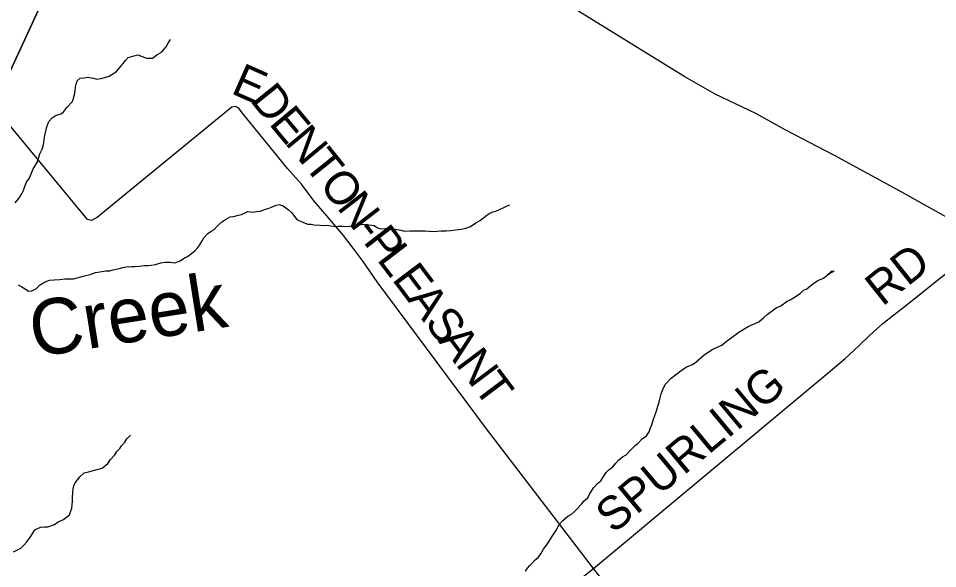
# Model space of a CAD drawing. Extents: x 1310247 to 1664935, y 235267 to 584339.
# Drawn here: x 1520627 to 1528906, y 453747 to 458702 of the extents above; entities that cross this region are included whole.
import ezdxf

# ---------------------------------------------------------------- set-up
doc = ezdxf.new("R2010")
doc.units = 0
for name, color, linetype in [('GM_X_County_Road', 7, 'Continuous'), ('GM_X_County_Road_Text', 7, 'Continuous'), ('GM_X_Minor_River', 7, 'Continuous'), ('GM_X_Minor_River_Text', 7, 'Continuous'), ('GM_X_Township', 7, 'Continuous')]:
    doc.layers.add(name, color=color, linetype=linetype)

msp = doc.modelspace()

# ---------------------------------------------------------------- linework, layer by layer
at = {"layer": 'GM_X_County_Road'}
for points in [[(1529354.3, 456703.4), (1528584.6, 457138.2), (1527975.8, 457467.2), (1527533.9, 457697.9), (1527268.7, 457845.2), (1526901, 458019.8), (1526628.9, 458175.9), (1524907.1, 459239.7), (1523240.2, 460133.3), (1522771.3, 460452.4), (1522668.3, 460514.4), (1522609.1, 460578.6), (1522548.9, 460653), (1522468, 460791.3), (1522067.2, 461338.3), (1522039, 461388.1)], [(1527933.4, 451067.9), (1525805.7, 453748.2), (1524844, 455006.9), (1523858.2, 456328.6), (1523731.3, 456511.3), (1523631.7, 456643.7), (1523554, 456746.5), (1523470.9, 456846.1), (1523405.2, 456922.7), (1523291.4, 457057.3), (1523176.5, 457210.4), (1523051.8, 457350.5), (1522684.2, 457799.1), (1522643.7, 457852.7), (1522612, 457894.3), (1522583.5, 457908.5), (1522550.7, 457903), (1522500.8, 457863), (1521423.2, 456980.5), (1521336, 456909.4), (1521286.7, 456881.9), (1521250, 456889.9), (1521206.5, 456940.4), (1520465.8, 457838.2)], [(1525805.7, 453748.2), (1527847.1, 455451.2), (1528072.9, 455640.4), (1528109.6, 455673.7), (1528195.2, 455753.9), (1528293.1, 455847.8), (1528354.3, 455904.5), (1528413.2, 455955.3), (1528512.8, 456033.2), (1528632.7, 456126.7), (1529354.3, 456703.4)], [(1525134.5, 453212.1), (1525805.7, 453748.2)]]:
    msp.add_lwpolyline(points, dxfattribs=at)
at = {"layer": 'GM_X_Minor_River'}
for points in [[(1520597.8, 457039.5), (1520630.6, 457081.1), (1520661.4, 457126.7), (1520671.8, 457152.6), (1520682.3, 457182.5), (1520701.1, 457226.3), (1520723.7, 457260), (1520736.1, 457287.8), (1520761.2, 457347.5), (1520796.1, 457403.1), (1520806.8, 457441), (1520821.5, 457482.9), (1520842.2, 457524.6), (1520852.9, 457562.5), (1520859.7, 457610.6), (1520864.3, 457648.6), (1520877.2, 457698.5), (1520883.7, 457726.5), (1520900.4, 457772.3), (1520931, 457805.8), (1520967.5, 457829.3), (1521011.7, 457842.5), (1521036.1, 457864.2), (1521064.7, 457899.8), (1521115.7, 457953.1), (1521124.2, 457983), (1521134.9, 458026.9), (1521137.3, 458050.9), (1521141.9, 458085), (1521148.4, 458110.9), (1521156.8, 458138.8), (1521183.3, 458164.5), (1521219.4, 458167.8), (1521249.5, 458171.3), (1521303.4, 458162.4), (1521333.3, 458155.8), (1521373.4, 458159.2), (1521443.8, 458182), (1521468.1, 458197.6), (1521508.5, 458219), (1521539.2, 458258.6), (1521571.8, 458294.1), (1521590.3, 458321.8), (1521616.8, 458349.5), (1521659.1, 458362.8), (1521701.3, 458372.1), (1521741.1, 458359.4), (1521780.9, 458344.6), (1521806.9, 458342.2), (1521834.9, 458343.7), (1521873.5, 458373.1), (1521915.9, 458396.4), (1521956.8, 458445.9), (1521975.3, 458477.6), (1521997.9, 458511.3)], [(1522535.5, 456915.1), (1522565.5, 456918.4), (1522609.7, 456929.4), (1522637.8, 456936.8), (1522694.4, 456963.5), (1522740.2, 456958.4), (1522770.2, 456961.7), (1522806.3, 456966.9), (1522842.6, 456982.1), (1522876.7, 456991.3), (1522906.9, 457002.6), (1522949.3, 457019.6), (1522975.4, 457025), (1523011.1, 457014.2), (1523060.2, 456979), (1523085.6, 456954.4), (1523112.7, 456917.8), (1523138, 456889.2), (1523167.6, 456874.5), (1523195.3, 456863.8), (1523234.9, 456848.9), (1523262.9, 456848.3), (1523288.7, 456843.7), (1523344.5, 456838.4), (1523374.4, 456835.7), (1523402.4, 456839), (1523482.1, 456829.2), (1523508.1, 456830.6), (1523546.1, 456831.7), (1523585.9, 456828.8), (1523612, 456832.2), (1523662, 456837), (1523698.1, 456842.2), (1523732.2, 456847.4), (1523784, 456844.2), (1523831.8, 456837.1), (1523861.2, 456816.4), (1523895, 456807.6), (1523929, 456808.9), (1523964.9, 456808), (1523998.8, 456805.2), (1524038.7, 456802.3), (1524074.4, 456793.5), (1524102.2, 456786.8), (1524154.1, 456787.6), (1524180.1, 456789), (1524224.1, 456788), (1524254, 456789.3), (1524290, 456788.5), (1524325.9, 456785.7), (1524363.7, 456782.8), (1524435.8, 456789.2), (1524479.7, 456790.1), (1524517.7, 456791.3), (1524563.8, 456798.2), (1524589.8, 456799.6), (1524617.9, 456805), (1524656, 456814.1), (1524698.3, 456829.1), (1524747, 456862), (1524785.4, 456883.2), (1524834.2, 456922.1), (1524866.7, 456943.4), (1524901, 456960.6), (1524927.1, 456966), (1524965.5, 456985.1), (1524991.7, 456994.5), (1525028.1, 457013.7), (1525052.2, 457023.2)], [(1520626.2, 456302.5), (1520657.7, 456283.8), (1520689.3, 456267), (1520716.8, 456246.4), (1520748.8, 456249.7), (1520791.2, 456268.7), (1520815.8, 456298.2), (1520848.2, 456317.4), (1520882.6, 456336.7), (1520908.7, 456344.1), (1520948.8, 456349.1), (1521000.8, 456352), (1521044.8, 456356.9), (1521084.8, 456358), (1521124.7, 456357.1), (1521168.9, 456370.1), (1521197.1, 456377.5), (1521223.2, 456382.9), (1521273.4, 456395.7), (1521321.7, 456414.6), (1521359.8, 456419.7), (1521413.9, 456428.5), (1521449.9, 456429.7), (1521482, 456436.9), (1521534.2, 456449.7), (1521568.4, 456459), (1521596.5, 456464.3), (1521648.5, 456469.1), (1521678.5, 456468.4), (1521718.5, 456471.5), (1521756.5, 456476.6), (1521796.5, 456477.7), (1521822.5, 456479.1), (1521862.6, 456486.2), (1521908.9, 456501.1), (1521948.9, 456506.2), (1521994.8, 456505.2), (1522036.7, 456500.2), (1522085, 456519.1), (1522123.6, 456546.2), (1522149.8, 456557.6), (1522188.4, 456586.8), (1522216.9, 456610.1), (1522243.5, 456637.6), (1522262.1, 456663.2), (1522282.9, 456698.7), (1522297.5, 456726.4), (1522332.3, 456765.6), (1522364.7, 456784.9), (1522391.1, 456802.3), (1522417.7, 456829.7), (1522460.5, 456868.8), (1522493, 456892), (1522535.5, 456915.1)], [(1525194.5, 453723.6), (1525213, 453751.4), (1525233.4, 453775.1), (1525257.9, 453800.8), (1525280.3, 453826.4), (1525308.7, 453846), (1525331.3, 453879.7), (1525356, 453923.4), (1525397, 453980.8), (1525417.6, 454010.6), (1525448.4, 454060.2), (1525466.9, 454087.9), (1525501.9, 454147.5), (1525528.5, 454179.1), (1525575.2, 454218.4), (1525605.5, 454233.9), (1525631.9, 454257.5), (1525656.3, 454281.2), (1525697.1, 454326.6), (1525723.7, 454358.2), (1525754.1, 454383.8), (1525768.6, 454411.6), (1525807.7, 454475.1), (1525842.4, 454512.6), (1525872.9, 454538.1), (1525887.3, 454561.9), (1525922.1, 454611.5), (1525948.7, 454641.1), (1525981.1, 454664.6), (1526007.7, 454698.2), (1526036.2, 454727.8), (1526066.7, 454753.4), (1526101, 454772.8), (1526135.7, 454810.3), (1526180.5, 454855.7), (1526206.8, 454873.2), (1526243.5, 454914.7), (1526284.1, 454944.1), (1526308.7, 454979.8), (1526321.3, 455013.6), (1526331.7, 455041.5), (1526344.5, 455083.4), (1526359.2, 455127.3), (1526373.9, 455169.1), (1526384.6, 455211.1), (1526397.2, 455247), (1526403.7, 455272.9), (1526416.5, 455320.8), (1526424.9, 455344.7), (1526437.4, 455374.6), (1526456, 455408.4), (1526507, 455461.6), (1526555.7, 455500.9), (1526584.1, 455522.5), (1526642.8, 455563.6), (1526699.2, 455584.6), (1526727.6, 455606.2), (1526804.8, 455673.1), (1526881.7, 455721.9), (1526962.4, 455760.6), (1527005.1, 455795.9), (1527033.4, 455817.5), (1527114.5, 455876.3), (1527199.4, 455926.9), (1527294.2, 455969.4), (1527340.9, 456008.7), (1527371.4, 456034.2), (1527450.5, 456095.1), (1527492.9, 456114.4), (1527549.6, 456155.5), (1527577.9, 456169), (1527618.3, 456192.4), (1527666.9, 456225.7), (1527697.4, 456253.2), (1527727.6, 456266.7), (1527778.4, 456308), (1527827, 456341.2), (1527877.4, 456362.4), (1527911.9, 456389.9), (1527940.3, 456411.4), (1527974.5, 456424.9), (1527946.5, 456421.4)], [(1527946.5, 456421.4), (1527913.9, 456391.8)], [(1521034.4, 454188.5), (1521087.1, 454231.7), (1521095.6, 454257.6), (1521108.1, 454287.5), (1521112.7, 454323.5), (1521115.2, 454349.5), (1521113.7, 454381.6), (1521116.7, 454439.7), (1521119.1, 454463.8), (1521127.6, 454493.7), (1521138, 454519.6), (1521179, 454575), (1521219.6, 454610.4), (1521259.8, 454619.8), (1521312.1, 454634.9), (1521380.5, 454651.8), (1521433.3, 454695), (1521455.8, 454728.7), (1521494.6, 454772.1), (1521515.1, 454801.8), (1521541.6, 454829.5), (1521556, 454853.3), (1521584.6, 454884.9), (1521605.1, 454914.6), (1521635.7, 454948.1)], [(1520583, 453897.5), (1520649.7, 453930.4), (1520676.2, 453958), (1520702.7, 453989.7), (1520743.6, 454041.1), (1520758.1, 454066.9), (1520776.6, 454096.7), (1520827, 454119.9), (1520861.1, 454123.3), (1520893.1, 454122.8), (1520951.6, 454145.8), (1520984, 454167.3), (1521034.4, 454188.5)]]:
    msp.add_lwpolyline(points, dxfattribs=at)
at = {"layer": 'GM_X_Township'}
for points in [[(1507395.2, 463991.5), (1508494.3, 463882.1), (1511534.3, 463579.4), (1516330.6, 463119.8), (1517626.5, 462973.8), (1521473.7, 462603.1), (1522526.8, 462500.9), (1522024.4, 461413.8), (1520406.7, 457913.4), (1520392.7, 457883.1), (1519499.6, 455950.6), (1519483.1, 455914.8), (1516774.3, 450053.4), (1516411.4, 449268.2), (1515046.5, 447929.5), (1512495.8, 445427.8), (1508427, 441437.1), (1508409.4, 441419.9), (1507747.9, 440771.9), (1506376, 439425.5)], [(1506376, 439425.5), (1507747.9, 440771.9), (1508409.4, 441419.9), (1508427, 441437.1), (1512495.8, 445427.8), (1515046.5, 447929.5), (1516411.4, 449268.2), (1516774.3, 450053.4), (1519483.1, 455914.8), (1519499.6, 455950.6), (1520392.7, 457883.1), (1520406.7, 457913.4), (1522024.4, 461413.8), (1522526.8, 462500.9), (1524834.7, 462277.1), (1529119.4, 461882.4)]]:
    msp.add_lwpolyline(points, dxfattribs=at)

# ---------------------------------------------------------------- texts
at = {"layer": 'GM_X_County_Road_Text'}
for s, rotation, p in [('E', 336.00401, (1522531.5, 458031.4)), ('D', 308.91469, (1522707, 457962.8)), ('E', 309.88316, (1522876.4, 457753.1)), ('N', 309.75334, (1523020.2, 457581)), ('T', 308.7997, (1523188.1, 457379.1)), ('O', 307.80758, (1523327.9, 457205.3)), ('N', 307.64367, (1523489.6, 456996.9)), ('-', 307.63876, (1523650.8, 456787.9)), ('P', 307.60828, (1523726, 456690.3)), ('L', 307.34989, (1523849.3, 456530.3)), ('RD', 38.50922, (1528408.3, 456102.6)), ('E', 307.00705, (1523985.2, 456352.3)), ('A', 306.86918, (1524120.1, 456173.2)), ('S', 306.8623, (1524278.5, 455962)), ('A', 306.86869, (1524400, 455800.1)), ('N', 306.86918, (1524558.4, 455588.9)), ('T', 306.86647, (1524716.7, 455377.7)), ('SPURLING', 39.84102, (1525986, 454054.8))]:
    msp.add_text(s, height=300, rotation=rotation, dxfattribs=at).set_placement(p)
at = {"layer": 'GM_X_Minor_River_Text'}
msp.add_text('Creek', height=499.99, rotation=9.00188, dxfattribs=at).set_placement((1520768.7, 455647.7))

doc.saveas('drawing.dxf')
